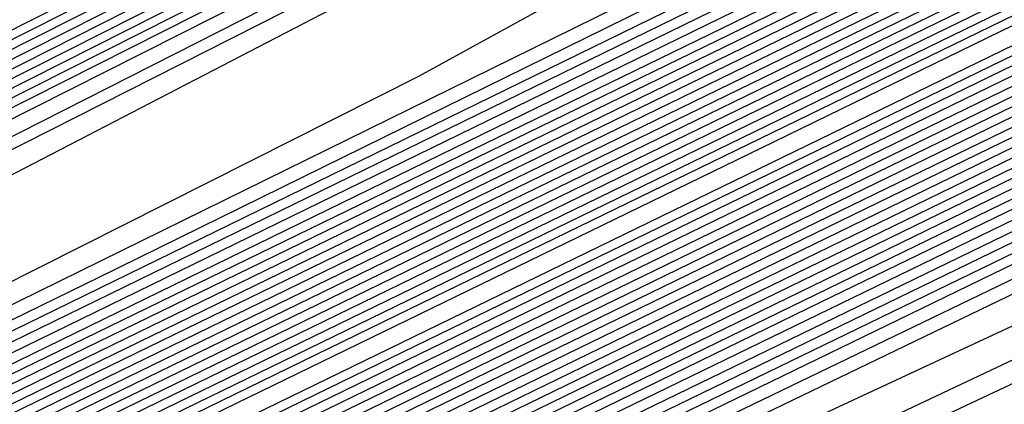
# Model space of a CAD drawing. Extents: x 3249832 to 3255657, y 13789405 to 13793316.
# Tile 464 of 656: x 3254728.708 to 3254730.337, y 13790594.145 to 13790594.78. Entities that reach past the tile are written whole.
import ezdxf

# ---------------------------------------------------------------- set-up
doc = ezdxf.new("R2010")
doc.units = 0
doc.header["$LTSCALE"] = 100
doc.header["$MEASUREMENT"] = 0
for name, color, linetype in [('GRATIO_CON', 10, 'CONTINUOUS'), ('GRATIO_ICON', 7, 'CONTINUOUS'), ('TARGETS_EAST', 7, 'CONTINUOUS')]:
    doc.layers.add(name, color=color, linetype=linetype)

# ---------------------------------------------------------------- blocks, each defined once
blk = doc.blocks.new('Gratio_032316_contours')
at = {"layer": 'GRATIO_CON', "color": 1, "linetype": 'Continuous', "flags": 128}
for points in [[(3254642.139, 13790551.7053), (3254660.6124, 13790560.6687), (3254682.3072, 13790571.2723), (3254700.7352, 13790580.305), (3254711.0317, 13790585.3564), (3254714.825, 13790587.2199), (3254715.3665, 13790587.4896), (3254715.3659, 13790587.4937), (3254715.3657, 13790587.4969), (3254715.3666, 13790587.4975), (3254715.9081, 13790587.7572), (3254719.6861, 13790589.589), (3254729.9352, 13790594.5687), (3254748.2689, 13790603.4881), (3254769.8147, 13790614.0012), (3254788.079, 13790622.9777)], [(3254643.9573, 13790552.6097), (3254661.9705, 13790561.3498), (3254683.1246, 13790571.6892), (3254701.0934, 13790580.4969), (3254711.1333, 13790585.4226), (3254714.8321, 13790587.2398), (3254715.3601, 13790587.5029), (3254715.3596, 13790587.5069), (3254715.3595, 13790587.5098), (3254715.3603, 13790587.5104), (3254715.8805, 13790587.7597), (3254719.5093, 13790589.5191), (3254729.3537, 13790594.3022), (3254746.9632, 13790602.8693), (3254767.6581, 13790612.9672), (3254785.2011, 13790621.5892)], [(3254645.7757, 13790553.5142), (3254663.3285, 13790562.0309), (3254683.9419, 13790572.1067), (3254701.4513, 13790580.6909), (3254711.2342, 13790585.4933), (3254714.8385, 13790587.2659), (3254715.3542, 13790587.5212), (3254715.853, 13790587.7617), (3254719.3325, 13790589.4492), (3254728.7721, 13790594.0356), (3254745.6576, 13790602.2505), (3254765.5015, 13790611.9331), (3254782.3232, 13790620.2006)], [(3254647.5941, 13790554.4186), (3254664.6865, 13790562.712), (3254684.7593, 13790572.5235), (3254701.8095, 13790580.8826), (3254711.336, 13790585.5591), (3254714.8458, 13790587.2852), (3254715.348, 13790587.5339), (3254715.8254, 13790587.7641), (3254719.1557, 13790589.3793), (3254728.1905, 13790593.7691), (3254744.3519, 13790601.6317), (3254763.3449, 13790610.8991), (3254779.4453, 13790618.8121)], [(3254651.2308, 13790556.2274), (3254667.4026, 13790564.0741), (3254686.3942, 13790573.3572), (3254702.526, 13790581.266), (3254711.5395, 13790585.6907), (3254714.8603, 13790587.3239), (3254715.3355, 13790587.5594), (3254715.7702, 13790587.7691), (3254718.8022, 13790589.2396), (3254727.0274, 13790593.236), (3254741.7406, 13790600.3941), (3254759.0318, 13790608.8311), (3254773.6894, 13790616.035)], [(3254653.0492, 13790557.1319), (3254668.7606, 13790564.7552), (3254687.2116, 13790573.774), (3254702.8843, 13790581.4577), (3254711.6412, 13790585.7564), (3254714.8676, 13790587.3433), (3254715.3293, 13790587.5721), (3254715.7426, 13790587.7716), (3254718.6254, 13790589.1697), (3254726.4458, 13790592.9695), (3254740.435, 13790599.7753), (3254756.8752, 13790607.7971), (3254770.8115, 13790614.6465), (3254778.5294, 13790618.5309)], [(3254646.2517, 13790553.9528), (3254654.8675, 13790558.0363), (3254670.1186, 13790565.4362), (3254688.0291, 13790574.1908), (3254703.2426, 13790581.6494), (3254711.743, 13790585.8222), (3254714.8749, 13790587.3627), (3254715.3231, 13790587.5848), (3254715.7151, 13790587.774), (3254718.4486, 13790589.0998), (3254725.8643, 13790592.703), (3254739.1294, 13790599.1565), (3254754.7186, 13790606.7631), (3254767.9336, 13790613.258), (3254775.252, 13790616.9413)], [(3254648.3232, 13790554.9771), (3254656.6859, 13790558.9407), (3254671.4766, 13790566.1173), (3254688.8465, 13790574.6076), (3254703.6008, 13790581.8411), (3254711.8447, 13790585.888), (3254714.8821, 13790587.382), (3254715.3169, 13790587.5976), (3254715.6875, 13790587.7765), (3254718.2718, 13790589.03), (3254725.2827, 13790592.4364), (3254737.8237, 13790598.5377), (3254752.562, 13790605.7291), (3254765.0557, 13790611.8694), (3254771.9746, 13790615.3518)], [(3254652.466, 13790557.0257), (3254660.3226, 13790560.7496), (3254674.1927, 13790567.4794), (3254690.4813, 13790575.4413), (3254704.3173, 13790582.2246), (3254712.0482, 13790586.0196), (3254714.8967, 13790587.4207), (3254715.3044, 13790587.623), (3254715.6323, 13790587.7815), (3254717.9183, 13790588.8903), (3254724.1196, 13790591.9033), (3254735.2124, 13790597.3001), (3254748.2489, 13790603.6611), (3254759.2998, 13790609.0924), (3254765.4198, 13790612.1726), (3254767.5973, 13790613.3706), (3254767.8046, 13790613.628), (3254767.8447, 13790613.807), (3254768.8446, 13790614.4523), (3254771.7623, 13790616.0293)], [(3254651.241, 13790556.5836), (3254654.5375, 13790558.0501), (3254662.141, 13790561.654), (3254675.5507, 13790568.1605), (3254691.2988, 13790575.8581), (3254704.6756, 13790582.4163), (3254712.1499, 13790586.0854), (3254714.904, 13790587.4401), (3254715.2982, 13790587.6357), (3254715.6047, 13790587.7839), (3254717.7415, 13790588.8204), (3254723.538, 13790591.6368), (3254733.9068, 13790596.6813), (3254746.0923, 13790602.627), (3254756.4219, 13790607.7038), (3254762.1424, 13790610.583), (3254764.1778, 13790611.7028), (3254764.3715, 13790611.9434), (3254764.4337, 13790612.1232), (3254765.5415, 13790612.8137), (3254768.7386, 13790614.5249), (3254774.566, 13790617.5186)], [(3254651.548, 13790556.8702), (3254653.3699, 13790557.6315), (3254656.6089, 13790559.0744), (3254663.9594, 13790562.5584), (3254676.9087, 13790568.8416), (3254692.1162, 13790576.2749), (3254705.0338, 13790582.608), (3254712.2517, 13790586.1512), (3254714.9112, 13790587.4594), (3254715.292, 13790587.6484), (3254715.5771, 13790587.7864), (3254717.5647, 13790588.7505), (3254722.9564, 13790591.3703), (3254732.6011, 13790596.0625), (3254743.9357, 13790601.593), (3254753.544, 13790606.3153), (3254758.865, 13790608.9934), (3254760.7582, 13790610.035), (3254760.9385, 13790610.2589), (3254761.0228, 13790610.4394), (3254762.2384, 13790611.1751), (3254765.7149, 13790613.0205), (3254772.0375, 13790616.2604)], [(3254678.2668, 13790569.5227), (3254692.9336, 13790576.6918), (3254705.3921, 13790582.7997), (3254712.3534, 13790586.217), (3254714.9185, 13790587.4788), (3254715.2858, 13790587.6612), (3254715.5496, 13790587.7889), (3254717.3879, 13790588.6807), (3254722.3749, 13790591.1037), (3254731.2955, 13790595.4436), (3254741.7791, 13790600.559), (3254750.666, 13790604.9267), (3254755.5876, 13790607.4038), (3254757.3387, 13790608.3672), (3254757.5054, 13790608.5743), (3254757.6118, 13790608.7556), (3254758.9353, 13790609.5366), (3254762.6912, 13790611.5161), (3254769.509, 13790615.0021), (3254777.6739, 13790619.1394)], [(3254680.9828, 13790570.8848), (3254694.5684, 13790577.5253), (3254706.1082, 13790583.1826), (3254712.556, 13790586.3474), (3254714.9315, 13790587.5159), (3254715.271, 13790587.6858), (3254715.2714, 13790587.6881), (3254715.2722, 13790587.6892), (3254715.2732, 13790587.689), (3254715.4944, 13790587.7945), (3254717.0344, 13790588.541), (3254721.2117, 13790590.5707), (3254728.6842, 13790594.206), (3254737.4659, 13790598.491), (3254744.9102, 13790602.1497), (3254749.0328, 13790604.2246), (3254750.4996, 13790605.0316), (3254750.6393, 13790605.2051), (3254750.7899, 13790605.388), (3254752.329, 13790606.2594), (3254756.6438, 13790608.5072), (3254764.4521, 13790612.4857), (3254773.7947, 13790617.2146)], [(3254682.3408, 13790571.5658), (3254695.3858, 13790577.9421), (3254706.4664, 13790583.3743), (3254712.6576, 13790586.4132), (3254714.9386, 13790587.5352), (3254715.2646, 13790587.6983), (3254715.2651, 13790587.7006), (3254715.2659, 13790587.7017), (3254715.267, 13790587.7016), (3254715.4668, 13790587.797), (3254716.8576, 13790588.4711), (3254720.6302, 13790590.3041), (3254727.3786, 13790593.5872), (3254735.3094, 13790597.457), (3254742.0323, 13790600.7611), (3254745.7554, 13790602.635), (3254747.0801, 13790603.3639), (3254747.2062, 13790603.5205), (3254747.379, 13790603.7042), (3254749.0259, 13790604.6209), (3254753.6201, 13790607.0028), (3254761.9237, 13790611.2275), (3254771.8551, 13790616.2521)], [(3254683.6989, 13790572.2469), (3254696.2032, 13790578.3589), (3254706.8246, 13790583.566), (3254712.7593, 13790586.4789), (3254714.9457, 13790587.5545), (3254715.2583, 13790587.7108), (3254715.2588, 13790587.7131), (3254715.2597, 13790587.7142), (3254715.2608, 13790587.7142), (3254715.4392, 13790587.7994), (3254716.6808, 13790588.4013), (3254720.0486, 13790590.0376), (3254726.0729, 13790592.9684), (3254733.1528, 13790596.423), (3254739.1543, 13790599.3726), (3254742.478, 13790601.0454), (3254743.6606, 13790601.6961), (3254743.7731, 13790601.8359), (3254743.968, 13790602.0204), (3254745.7228, 13790602.9823), (3254750.5964, 13790605.4984), (3254759.3952, 13790609.9692), (3254769.9155, 13790615.2897), (3254779.2011, 13790619.9784)], [(3254685.0569, 13790572.928), (3254697.0206, 13790578.7757), (3254707.1829, 13790583.7577), (3254712.8609, 13790586.5447), (3254714.9528, 13790587.5738), (3254715.2519, 13790587.7234), (3254715.2526, 13790587.7256), (3254715.2535, 13790587.7267), (3254715.2546, 13790587.7269), (3254715.4116, 13790587.8019), (3254716.504, 13790588.3314), (3254719.4671, 13790589.7711), (3254724.7673, 13790592.3496), (3254730.9962, 13790595.389), (3254736.2764, 13790597.9841), (3254739.2006, 13790599.4558), (3254740.241, 13790600.0283), (3254740.3401, 13790600.1513), (3254740.5571, 13790600.3366), (3254742.4197, 13790601.3437), (3254747.5727, 13790603.994), (3254756.8668, 13790608.711), (3254767.9759, 13790614.3273), (3254777.7802, 13790619.2776)], [(3254687.7729, 13790574.2901), (3254698.6554, 13790579.6094), (3254707.8993, 13790584.1411), (3254713.0642, 13790586.6762), (3254714.9671, 13790587.6123), (3254715.2393, 13790587.7484), (3254715.24, 13790587.7505), (3254715.241, 13790587.7518), (3254715.2422, 13790587.7521), (3254715.3565, 13790587.8068), (3254716.1504, 13790588.1917), (3254718.3039, 13790589.238), (3254722.156, 13790591.112), (3254726.683, 13790593.3209), (3254730.5206, 13790595.207), (3254732.6458, 13790596.2766), (3254733.4019, 13790596.6927), (3254733.4739, 13790596.7821), (3254733.7351, 13790596.969), (3254735.8135, 13790598.0666), (3254741.5253, 13790600.9852), (3254751.8099, 13790606.1945), (3254764.0967, 13790612.4024), (3254774.9383, 13790617.8759)], [(3254689.131, 13790574.9712), (3254699.4729, 13790580.0262), (3254708.2575, 13790584.3328), (3254713.1658, 13790586.742), (3254714.9742, 13790587.6316), (3254715.2329, 13790587.761), (3254715.2337, 13790587.763), (3254715.2348, 13790587.7643), (3254715.2359, 13790587.7648), (3254715.3289, 13790587.8092), (3254715.9737, 13790588.1218), (3254717.7224, 13790588.9714), (3254720.8504, 13790590.4932), (3254724.5264, 13790592.2869), (3254727.6426, 13790593.8185), (3254729.3684, 13790594.687), (3254729.9824, 13790595.0249), (3254730.0409, 13790595.0975), (3254730.3242, 13790595.2852), (3254732.5104, 13790596.428), (3254738.5016, 13790599.4807), (3254749.2814, 13790604.9363), (3254762.1571, 13790611.44), (3254773.5174, 13790617.1751)], [(3254690.489, 13790575.6522), (3254700.2903, 13790580.443), (3254708.6157, 13790584.5245), (3254713.2674, 13790586.8077), (3254714.9813, 13790587.6509), (3254715.2266, 13790587.7735), (3254715.2275, 13790587.7755), (3254715.2286, 13790587.7768), (3254715.2297, 13790587.7774), (3254715.3013, 13790587.8117), (3254715.7969, 13790588.0519), (3254717.1408, 13790588.7049), (3254719.5447, 13790589.8744), (3254722.3699, 13790591.2529), (3254724.7647, 13790592.4299), (3254726.091, 13790593.0974), (3254726.5629, 13790593.3571), (3254726.6078, 13790593.4129), (3254726.9132, 13790593.6014), (3254729.2072, 13790594.7894), (3254735.4779, 13790597.9763), (3254746.753, 13790603.6781), (3254760.2175, 13790610.4776), (3254772.0965, 13790616.4743)], [(3254691.847, 13790576.3333), (3254701.1077, 13790580.8598), (3254708.9739, 13790584.7162), (3254713.3691, 13790586.8735), (3254714.9885, 13790587.6701), (3254715.2202, 13790587.7861), (3254715.2212, 13790587.788), (3254715.2224, 13790587.7893), (3254715.2235, 13790587.79), (3254715.2737, 13790587.8141), (3254715.6201, 13790587.9821), (3254716.5592, 13790588.4384), (3254718.2391, 13790589.2556), (3254720.2133, 13790590.2189), (3254721.8868, 13790591.0414), (3254722.8136, 13790591.5079), (3254723.1433, 13790591.6893), (3254723.1747, 13790591.7283), (3254723.5023, 13790591.9176), (3254725.9041, 13790593.1509), (3254732.4543, 13790596.4719), (3254744.2245, 13790602.4199), (3254758.2779, 13790609.5152)], [(3254687.5981, 13790574.316), (3254694.5631, 13790577.6954), (3254702.7425, 13790581.6935), (3254709.6903, 13790585.0996), (3254713.5723, 13790587.005), (3254715.0027, 13790587.7087), (3254715.2076, 13790587.8111), (3254715.2155, 13790587.8162), (3254715.2646, 13790587.8408), (3254715.3952, 13790587.9046), (3254715.6275, 13790588.0179), (3254715.8997, 13790588.1512), (3254716.1297, 13790588.2654), (3254716.6303, 13790588.5199), (3254719.2939, 13790589.8681), (3254726.4082, 13790593.462), (3254739.168, 13790599.9031), (3254754.3988, 13790607.5903), (3254767.8337, 13790614.3719), (3254776.2164, 13790618.6078)], [(3254651.0069, 13790556.9616), (3254655.5123, 13790559.1072), (3254661.3217, 13790561.894), (3254668.1197, 13790565.1602), (3254674.8023, 13790568.3631), (3254680.0684, 13790570.8643), (3254683.1747, 13790572.3015), (3254685.6089, 13790573.4148), (3254689.4165, 13790575.2204), (3254695.9211, 13790578.3765), (3254703.5599, 13790582.1103), (3254710.0485, 13790585.2913), (3254713.674, 13790587.0708), (3254715.0098, 13790587.728), (3254715.2012, 13790587.8237), (3254715.5767, 13790588.0145), (3254718.1988, 13790589.3384), (3254725.3135, 13790592.9288), (3254738.0825, 13790599.3724), (3254753.3307, 13790607.0675), (3254766.7985, 13790613.8657), (3254775.2332, 13790618.1281)], [(3254651.9652, 13790557.4392), (3254656.6382, 13790559.6653), (3254662.6638, 13790562.5558), (3254669.7147, 13790565.9438), (3254676.6453, 13790569.2668), (3254682.1055, 13790571.8639), (3254685.3036, 13790573.3493), (3254687.6804, 13790574.4392), (3254691.2349, 13790576.1249), (3254697.2791, 13790579.0576), (3254704.3773, 13790582.5271), (3254710.4067, 13790585.483), (3254713.7756, 13790587.1366), (3254715.0169, 13790587.7472), (3254715.1948, 13790587.8363), (3254715.5637, 13790588.0238), (3254718.1399, 13790589.3246), (3254725.1298, 13790592.8522), (3254737.6771, 13790599.1838), (3254752.6727, 13790606.7516), (3254765.9448, 13790613.4511), (3254774.3039, 13790617.6754)], [(3254652.9236, 13790557.9168), (3254657.7641, 13790560.2233), (3254664.0059, 13790563.2177), (3254671.3097, 13790566.7274), (3254678.4883, 13790570.1706), (3254684.1427, 13790572.8635), (3254687.4325, 13790574.3972), (3254689.7518, 13790575.4635), (3254693.0532, 13790577.0293), (3254698.6371, 13790579.7386), (3254705.1948, 13790582.9439), (3254710.7649, 13790585.6747), (3254713.8772, 13790587.2023), (3254715.024, 13790587.7665), (3254715.1884, 13790587.8489), (3254715.5508, 13790588.0331), (3254718.0809, 13790589.3107), (3254724.9462, 13790592.7755), (3254737.2717, 13790598.9953), (3254752.0148, 13790606.4357), (3254765.0911, 13790613.0365), (3254773.3746, 13790617.2228)], [(3254651.3, 13790557.2133), (3254654.8403, 13790558.872), (3254660.0158, 13790561.3394), (3254666.6901, 13790564.5414), (3254674.4997, 13790568.2945), (3254682.1743, 13790571.9781), (3254688.2171, 13790574.8626), (3254691.6904, 13790576.4929), (3254693.8947, 13790577.5121), (3254696.69, 13790578.8381), (3254701.3532, 13790581.1008), (3254706.8296, 13790583.7776), (3254711.4814, 13790586.0581), (3254714.0805, 13790587.3339), (3254715.0382, 13790587.8051), (3254715.1756, 13790587.8741), (3254715.5248, 13790588.0517), (3254717.9631, 13790589.2831), (3254724.5788, 13790592.6221), (3254736.4608, 13790598.6182), (3254750.699, 13790605.8039), (3254763.3837, 13790612.2073), (3254771.5159, 13790616.3175)], [(3254652.1439, 13790557.6356), (3254655.7986, 13790559.3495), (3254661.1417, 13790561.8975), (3254668.0321, 13790565.2032), (3254676.0946, 13790569.078), (3254684.0173, 13790572.8819), (3254690.2542, 13790575.8622), (3254693.8193, 13790577.5407), (3254695.9661, 13790578.5364), (3254698.5083, 13790579.7426), (3254702.7112, 13790581.7819), (3254707.647, 13790584.1944), (3254711.8396, 13790586.2498), (3254714.1821, 13790587.3996), (3254715.0454, 13790587.8244), (3254715.1692, 13790587.8867), (3254715.5119, 13790588.061), (3254717.9042, 13790589.2693), (3254724.3952, 13790592.5454), (3254736.0554, 13790598.4297), (3254750.0411, 13790605.488), (3254762.53, 13790611.7927), (3254770.5866, 13790615.8649), (3254774.8217, 13790618.021)], [(3254692.2914, 13790576.8618), (3254695.9482, 13790578.5886), (3254698.0375, 13790579.5607), (3254700.3267, 13790580.647), (3254704.0693, 13790582.4629), (3254708.4644, 13790584.6112), (3254712.1978, 13790586.4415), (3254714.2838, 13790587.4654), (3254715.0525, 13790587.8436), (3254715.1628, 13790587.899), (3254715.1638, 13790587.9005), (3254715.1651, 13790587.902), (3254715.1662, 13790587.9033), (3254715.5018, 13790588.0733), (3254717.8471, 13790589.2573), (3254724.2124, 13790592.4695), (3254735.6502, 13790598.2414), (3254749.3832, 13790605.1722), (3254761.6763, 13790611.3781), (3254769.6572, 13790615.4123), (3254773.9041, 13790617.5743)], [(3254687.7034, 13790574.6894), (3254694.3286, 13790577.8614), (3254698.0771, 13790579.6365), (3254700.109, 13790580.5851), (3254702.1451, 13790581.5514), (3254705.4273, 13790583.144), (3254709.2818, 13790585.0281), (3254712.556, 13790586.6332), (3254714.3854, 13790587.5311), (3254715.0596, 13790587.8629), (3254715.1564, 13790587.9115), (3254715.1574, 13790587.913), (3254715.1587, 13790587.9145), (3254715.1597, 13790587.9158), (3254715.4888, 13790588.0826), (3254717.7882, 13790589.2435), (3254724.0287, 13790592.3929), (3254735.2448, 13790598.0529), (3254748.7253, 13790604.8563), (3254760.8226, 13790610.9635), (3254768.7279, 13790614.9597), (3254772.9866, 13790617.1276)]]:
    blk.add_lwpolyline(points, dxfattribs=at)
at = {"layer": 'GRATIO_CON', "color": 5, "linetype": 'Continuous', "flags": 128}
for points in [[(3254645.4599, 13790553.036), (3254663.069, 13790561.7623), (3254683.7862, 13790571.9554), (3254701.3959, 13790580.5965), (3254711.2365, 13790585.4241), (3254714.8618, 13790587.205), (3254715.3792, 13790587.4629), (3254715.3785, 13790587.4674), (3254715.3782, 13790587.4709), (3254715.379, 13790587.4719), (3254715.9133, 13790587.7279), (3254719.64, 13790589.5343), (3254729.7495, 13790594.4457), (3254747.8375, 13790603.2357), (3254769.1201, 13790613.5531), (3254787.2186, 13790622.2657)], [(3254649.9599, 13790555.2348), (3254666.4373, 13790563.4004), (3254685.823, 13790572.9383), (3254702.301, 13790581.0241), (3254711.5092, 13790585.5415), (3254714.9015, 13790587.208), (3254715.3856, 13790587.4496), (3254715.3848, 13790587.4542), (3254715.3844, 13790587.458), (3254715.3852, 13790587.4591), (3254715.9013, 13790587.7061), (3254719.4996, 13790589.4499), (3254729.2606, 13790594.1916), (3254746.7248, 13790602.6782), (3254767.2733, 13790612.6396), (3254784.7474, 13790621.0516)], [(3254645.8078, 13790553.0477), (3254654.4599, 13790557.4337), (3254669.8056, 13790565.0385), (3254687.8597, 13790573.9222), (3254703.2055, 13790581.4548), (3254711.7805, 13790585.6657), (3254714.9395, 13790587.2206), (3254715.3915, 13790587.4448), (3254715.8892, 13790587.6839), (3254719.3592, 13790589.3654), (3254728.7717, 13790593.9374), (3254745.612, 13790602.1206), (3254765.4264, 13790611.7261), (3254782.2763, 13790619.8376)], [(3254650.9146, 13790555.5543), (3254658.9599, 13790559.6325), (3254673.1739, 13790566.6765), (3254689.8966, 13790574.9051), (3254704.1107, 13790581.8824), (3254712.0533, 13790585.783), (3254714.9794, 13790587.2235), (3254715.3982, 13790587.4313), (3254715.8776, 13790587.6614), (3254719.2191, 13790589.2805), (3254728.2829, 13790593.683), (3254744.4993, 13790601.563), (3254763.5796, 13790610.8126), (3254779.8051, 13790618.6235)], [(3254649.0895, 13790554.2614), (3254654.3182, 13790556.9458), (3254657.5919, 13790558.6919), (3254661.1283, 13790560.5677), (3254667.9599, 13790564.0302), (3254679.9106, 13790569.9526), (3254693.9704, 13790576.8709), (3254705.921, 13790582.737), (3254712.5988, 13790586.0165), (3254715.0585, 13790587.2285), (3254715.4093, 13790587.4057), (3254715.4091, 13790587.4086), (3254715.4097, 13790587.4091), (3254715.4114, 13790587.4072), (3254715.8544, 13790587.617), (3254718.939, 13790589.1106), (3254727.3053, 13790593.1741), (3254742.2739, 13790600.4477), (3254759.8859, 13790608.9855), (3254774.8628, 13790616.1954)], [(3254652.9316, 13790556.1611), (3254659.0279, 13790559.2737), (3254662.7531, 13790561.2358), (3254666.2352, 13790563.0744), (3254672.4599, 13790566.2291), (3254683.2789, 13790571.5906), (3254696.0073, 13790577.8537), (3254706.8262, 13790583.1644), (3254712.8717, 13790586.1333), (3254715.0984, 13790587.2306), (3254715.416, 13790587.3911), (3254715.416, 13790587.3939), (3254715.4167, 13790587.3946), (3254715.4184, 13790587.393), (3254715.843, 13790587.5942), (3254718.799, 13790589.0255), (3254726.8166, 13790592.9197), (3254741.1612, 13790599.8901), (3254758.039, 13790608.072), (3254772.3917, 13790614.9813)], [(3254648.5889, 13790553.912), (3254656.7738, 13790558.0608), (3254663.7375, 13790561.6017), (3254667.9142, 13790563.7796), (3254671.342, 13790565.581), (3254676.9599, 13790568.4279), (3254686.6472, 13790573.2286), (3254698.0442, 13790578.8366), (3254707.7315, 13790583.5918), (3254713.1445, 13790586.2502), (3254715.1383, 13790587.2327), (3254715.4228, 13790587.3765), (3254715.4229, 13790587.3793), (3254715.4236, 13790587.3802), (3254715.4253, 13790587.3788), (3254715.8315, 13790587.5713), (3254718.659, 13790588.9404), (3254726.3278, 13790592.6653), (3254740.0485, 13790599.3324), (3254756.1922, 13790607.1585), (3254769.9205, 13790613.7673), (3254777.6832, 13790617.4194)], [(3254651.4104, 13790555.3035), (3254660.616, 13790559.9605), (3254668.4472, 13790563.9297), (3254673.0754, 13790566.3235), (3254676.4489, 13790568.0877), (3254681.4599, 13790570.6267), (3254690.0155, 13790574.8666), (3254700.0811, 13790579.8195), (3254708.6367, 13790584.0191), (3254713.4173, 13790586.367), (3254715.1783, 13790587.2348), (3254715.4296, 13790587.362), (3254715.4297, 13790587.3647), (3254715.4306, 13790587.3657), (3254715.4323, 13790587.3646), (3254715.8201, 13790587.5485), (3254718.5189, 13790588.8554), (3254725.8391, 13790592.4108), (3254738.9357, 13790598.7748), (3254754.3453, 13790606.2449), (3254767.4494, 13790612.5532), (3254774.8722, 13790616.0455)], [(3254647.5106, 13790553.2224), (3254657.0534, 13790558.0863), (3254668.3003, 13790563.7598), (3254677.8665, 13790568.5857), (3254683.3978, 13790571.4112), (3254686.6626, 13790573.101), (3254690.46, 13790575.0244), (3254696.7522, 13790578.1426), (3254704.1549, 13790581.7852), (3254710.4471, 13790584.8739), (3254713.963, 13790586.6006), (3254715.2582, 13790587.2389), (3254715.4431, 13790587.3328), (3254715.4435, 13790587.3354), (3254715.4445, 13790587.3367), (3254715.4462, 13790587.3361), (3254715.7971, 13790587.5028), (3254718.2389, 13790588.6852), (3254724.8615, 13790591.9019), (3254736.7103, 13790597.6595), (3254750.6516, 13790604.4179), (3254762.5071, 13790610.1251), (3254769.2501, 13790613.2977), (3254772.4608, 13790614.7267)], [(3254691.7695, 13790575.6077), (3254694.96, 13790577.2233), (3254700.1205, 13790579.7806), (3254706.1918, 13790582.7681), (3254711.3523, 13790585.3012), (3254714.2359, 13790586.7174), (3254715.2981, 13790587.241), (3254715.4499, 13790587.3183), (3254715.4504, 13790587.3208), (3254715.4515, 13790587.3223), (3254715.4532, 13790587.3219), (3254715.7857, 13790587.4799), (3254718.0989, 13790588.6002), (3254724.3728, 13790591.6475), (3254735.5976, 13790597.1019), (3254748.8048, 13790603.5044), (3254760.036, 13790608.911), (3254766.439, 13790611.9238), (3254769.587, 13790613.3281), (3254772.1591, 13790614.4553)], [(3254687.2858, 13790573.2417), (3254693.7202, 13790576.4989), (3254696.8763, 13790578.1144), (3254699.46, 13790579.4221), (3254703.4888, 13790581.4187), (3254708.2287, 13790583.751), (3254712.2575, 13790585.7286), (3254714.5087, 13790586.8342), (3254715.338, 13790587.2431), (3254715.4567, 13790587.3037), (3254715.4573, 13790587.3062), (3254715.4584, 13790587.3078), (3254715.4602, 13790587.3077), (3254715.7742, 13790587.4571), (3254717.9589, 13790588.5151), (3254723.884, 13790591.393), (3254734.4849, 13790596.5443), (3254746.9579, 13790602.5908), (3254757.5648, 13790607.6969), (3254763.628, 13790610.5499), (3254766.7132, 13790611.9296), (3254769.4468, 13790613.139), (3254773.8018, 13790615.1582)], [(3254691.9954, 13790575.5697), (3254698.8813, 13790579.0427), (3254701.9832, 13790580.621), (3254703.96, 13790581.621), (3254706.8571, 13790583.0567), (3254710.2655, 13790584.7338), (3254713.1627, 13790586.1559), (3254714.7816, 13790586.951), (3254715.378, 13790587.2452), (3254715.4634, 13790587.2891), (3254715.4641, 13790587.2915), (3254715.4654, 13790587.2933), (3254715.4671, 13790587.2935), (3254715.7628, 13790587.4342), (3254717.8189, 13790588.43), (3254723.3953, 13790591.1386), (3254733.3722, 13790595.9866), (3254745.1111, 13790601.6773), (3254755.0937, 13790606.4829), (3254760.817, 13790609.176), (3254763.8393, 13790610.531), (3254766.7345, 13790611.8227), (3254771.4153, 13790614)], [(3254687.5111, 13790573.2582), (3254701.4147, 13790580.2257), (3254709.2037, 13790584.1304), (3254712.1969, 13790585.6344), (3254712.96, 13790586.0188), (3254713.5937, 13790586.3332), (3254714.3394, 13790586.7008), (3254714.9737, 13790587.0132), (3254715.3288, 13790587.1891), (3254715.4606, 13790587.2552), (3254715.4811, 13790587.2651), (3254715.7399, 13790587.3885), (3254717.5388, 13790588.2599), (3254722.4177, 13790590.6297), (3254731.1468, 13790594.8713), (3254741.4174, 13790599.8502), (3254750.1514, 13790604.0547), (3254755.1949, 13790606.4282), (3254758.0917, 13790607.7338), (3254761.31, 13790609.19), (3254766.6422, 13790611.6836), (3254773.1773, 13790614.7751)], [(3254650.9017, 13790554.6653), (3254658.8371, 13790558.7771), (3254673.0892, 13790565.9887), (3254689.8746, 13790574.4203), (3254704.1484, 13790581.5711), (3254712.1263, 13790585.5666), (3254715.0665, 13790587.04), (3254715.4881, 13790587.251), (3254715.7284, 13790587.3657), (3254717.3988, 13790588.1749), (3254721.929, 13790590.3752), (3254730.0341, 13790594.3137), (3254739.5705, 13790598.9367), (3254747.6802, 13790602.8407), (3254752.3838, 13790605.0543), (3254755.2179, 13790606.3353), (3254758.5977, 13790607.8737), (3254764.2556, 13790610.5253), (3254771.1907, 13790613.8082)], [(3254652.1037, 13790555.2502), (3254659.8925, 13790559.2859), (3254673.8812, 13790566.3638), (3254690.3563, 13790574.639), (3254704.3657, 13790581.6567), (3254712.195, 13790585.5772), (3254715.0794, 13790587.0229), (3254715.4916, 13790587.2315), (3254715.4923, 13790587.2341), (3254715.4936, 13790587.2363), (3254715.4952, 13790587.2371), (3254715.717, 13790587.343), (3254717.2588, 13790588.0898), (3254721.4402, 13790590.1208), (3254728.9214, 13790593.7561), (3254737.7237, 13790598.0232), (3254745.2091, 13790601.6266), (3254749.5728, 13790603.6804), (3254752.344, 13790604.9367), (3254755.8855, 13790606.5574), (3254761.8691, 13790609.3671), (3254769.2041, 13790612.8413), (3254776.1088, 13790616.118)], [(3254650.5295, 13790554.2765), (3254653.3056, 13790555.8352), (3254660.9478, 13790559.7949), (3254674.6731, 13790566.7396), (3254690.838, 13790574.8591), (3254704.5835, 13790581.7451), (3254712.2651, 13790585.5926), (3254715.0949, 13790587.012), (3254715.4992, 13790587.2173), (3254715.4997, 13790587.2202), (3254715.5008, 13790587.2224), (3254715.5022, 13790587.2231), (3254715.7056, 13790587.3202), (3254717.1188, 13790588.0047), (3254720.9515, 13790589.8664), (3254727.8087, 13790593.1984), (3254735.8769, 13790597.1097), (3254742.7379, 13790600.4126), (3254746.7617, 13790602.3065), (3254749.4702, 13790603.5381), (3254753.1732, 13790605.2411), (3254759.4825, 13790608.2089), (3254767.2174, 13790611.8744), (3254774.4989, 13790615.3301)], [(3254653.0399, 13790555.5064), (3254655.7096, 13790557.0052), (3254663.0585, 13790560.8129), (3254676.257, 13790567.4911), (3254691.8012, 13790575.2992), (3254705.0188, 13790581.9215), (3254712.405, 13790585.6223), (3254715.1255, 13790586.9884), (3254715.5137, 13790587.187), (3254715.5139, 13790587.1907), (3254715.5149, 13790587.1935), (3254715.5162, 13790587.1948), (3254715.6827, 13790587.2745), (3254716.8387, 13790587.8346), (3254719.9739, 13790589.3575), (3254725.5832, 13790592.0832), (3254732.1832, 13790595.2826), (3254737.7956, 13790597.9844), (3254741.1396, 13790599.5586), (3254743.7225, 13790600.741), (3254747.7487, 13790602.6085), (3254754.7095, 13790605.8925), (3254763.2441, 13790609.9406), (3254771.2789, 13790613.7544)], [(3254692.2829, 13790575.5193), (3254705.2366, 13790582.0098), (3254712.4751, 13790585.6374), (3254715.1409, 13790586.9771), (3254715.5211, 13790587.1724), (3254715.5211, 13790587.1764), (3254715.522, 13790587.1793), (3254715.5233, 13790587.1807), (3254715.6712, 13790587.2517), (3254716.6987, 13790587.7496), (3254719.4852, 13790589.103), (3254724.4705, 13790591.5255), (3254730.3363, 13790594.3691), (3254735.3245, 13790596.7704), (3254738.3286, 13790598.1847), (3254740.8487, 13790599.3424), (3254745.0364, 13790601.2922), (3254752.3229, 13790604.7343), (3254761.2575, 13790608.9736), (3254769.6689, 13790612.9665), (3254775.8378, 13790615.8811)], [(3254677.8408, 13790568.2426), (3254692.7645, 13790575.7394), (3254705.4543, 13790582.0981), (3254712.5451, 13790585.6526), (3254715.1564, 13790586.9658), (3254715.5285, 13790587.1578), (3254715.5284, 13790587.1621), (3254715.5291, 13790587.1652), (3254715.5303, 13790587.1667), (3254715.6598, 13790587.2289), (3254716.5587, 13790587.6645), (3254718.9964, 13790588.8486), (3254723.3578, 13790590.9679), (3254728.4895, 13790593.4556), (3254732.8533, 13790595.5563), (3254735.5176, 13790596.8108), (3254737.9749, 13790597.9438), (3254742.3242, 13790599.9759), (3254749.9364, 13790603.5761), (3254759.2708, 13790608.0067), (3254768.0589, 13790612.1786), (3254774.5039, 13790615.224)], [(3254678.6327, 13790568.6184), (3254693.2462, 13790575.9595), (3254705.672, 13790582.1864), (3254712.6152, 13790585.6677), (3254715.1718, 13790586.9544), (3254715.5359, 13790587.1432), (3254715.5356, 13790587.1479), (3254715.5363, 13790587.151), (3254715.5373, 13790587.1526), (3254715.6484, 13790587.2061), (3254716.4187, 13790587.5794), (3254718.5077, 13790588.5941), (3254722.2451, 13790590.4102), (3254726.6426, 13790592.542), (3254730.3822, 13790594.3422), (3254732.7065, 13790595.4369), (3254735.101, 13790596.5452), (3254739.6119, 13790598.6596), (3254747.5498, 13790602.4179), (3254757.2842, 13790607.0398), (3254766.4489, 13790611.3907), (3254773.17, 13790614.5669)], [(3254680.2165, 13790569.3699), (3254694.2095, 13790576.3997), (3254706.1075, 13790582.363), (3254712.7553, 13790585.698), (3254715.2027, 13790586.9318), (3254715.5507, 13790587.114), (3254715.5501, 13790587.1193), (3254715.5505, 13790587.1228), (3254715.5514, 13790587.1245), (3254715.6255, 13790587.1605), (3254716.1386, 13790587.4093), (3254717.5302, 13790588.0852), (3254720.0197, 13790589.295), (3254722.9489, 13790590.715), (3254725.4399, 13790591.9141), (3254727.0844, 13790592.6891), (3254729.3534, 13790593.7481), (3254734.1874, 13790596.027), (3254742.7767, 13790600.1014), (3254753.3109, 13790605.106), (3254763.2289, 13790609.8149), (3254770.5022, 13790613.2526), (3254775.2309, 13790615.445)], [(3254681.0084, 13790569.7457), (3254694.6911, 13790576.6198), (3254706.3252, 13790582.4514), (3254712.8253, 13790585.7131), (3254715.2181, 13790586.9205), (3254715.5581, 13790587.0994), (3254715.5573, 13790587.105), (3254715.5577, 13790587.1086), (3254715.5585, 13790587.1105), (3254715.614, 13790587.1377), (3254715.9986, 13790587.3243), (3254717.0414, 13790587.8308), (3254718.907, 13790588.7373), (3254721.1021, 13790589.8014), (3254722.9687, 13790590.7), (3254724.2734, 13790591.3152), (3254726.4795, 13790592.3495), (3254731.4751, 13790594.7106), (3254740.3902, 13790598.9432), (3254751.3242, 13790604.1391), (3254761.6189, 13790609.027), (3254769.1683, 13790612.5955), (3254774.0756, 13790614.8726)]]:
    blk.add_lwpolyline(points, dxfattribs=at)
at = {"layer": 'GRATIO_ICON', "color": 7, "linetype": 'Continuous', "flags": 128}
for points in [[(3254649.4124, 13790555.323), (3254666.0445, 13790563.393), (3254685.5768, 13790572.9403), (3254702.1678, 13790581.0743), (3254711.4377, 13790585.6249), (3254714.8531, 13790587.3046), (3254715.3418, 13790587.5467), (3254715.7978, 13790587.7666), (3254718.979, 13790589.3094), (3254727.609, 13790593.5026), (3254743.0463, 13790601.0129), (3254761.1884, 13790609.8651), (3254776.5674, 13790617.4236)], [(3254650.3946, 13790556.0014), (3254658.5043, 13790559.8452), (3254672.8347, 13790566.7984), (3254689.6639, 13790575.0245), (3254703.9591, 13790582.0328), (3254711.9464, 13790585.9538), (3254714.8894, 13790587.4014), (3254715.3107, 13790587.6103), (3254715.6599, 13790587.779), (3254718.095, 13790588.9601), (3254724.7011, 13790592.1699), (3254736.5181, 13790597.9189), (3254750.4054, 13790604.6951), (3254762.1777, 13790610.4809), (3254768.6972, 13790613.7622), (3254771.0169, 13790615.0384), (3254771.2377, 13790615.3126)], [(3254679.6248, 13790570.2037), (3254693.751, 13790577.1084), (3254705.75, 13790582.9909), (3254712.4544, 13790586.2816), (3254714.9243, 13790587.4967), (3254715.2773, 13790587.6732), (3254715.2777, 13790587.6756), (3254715.2784, 13790587.6767), (3254715.2794, 13790587.6764), (3254715.5219, 13790587.7921), (3254717.2111, 13790588.6109), (3254721.7933, 13790590.8372), (3254729.9899, 13790594.8248), (3254739.6225, 13790599.525), (3254747.7881, 13790603.5382), (3254752.3102, 13790605.8142), (3254753.9192, 13790606.6994), (3254754.0723, 13790606.8897), (3254754.2009, 13790607.0718), (3254755.6321, 13790607.898), (3254759.6675, 13790610.0116), (3254766.9806, 13790613.7439), (3254775.7343, 13790618.177)], [(3254686.4149, 13790573.609), (3254697.838, 13790579.1925), (3254707.5411, 13790583.9494), (3254712.9625, 13790586.6105), (3254714.96, 13790587.593), (3254715.2456, 13790587.7359), (3254715.2463, 13790587.7381), (3254715.2473, 13790587.7393), (3254715.2484, 13790587.7395), (3254715.384, 13790587.8043), (3254716.3272, 13790588.2615), (3254718.8855, 13790589.5045), (3254723.4617, 13790591.7308), (3254728.8396, 13790594.355), (3254733.3985, 13790596.5955), (3254735.9232, 13790597.8662), (3254736.8215, 13790598.3605), (3254736.907, 13790598.4667), (3254737.1461, 13790598.6528), (3254739.1166, 13790599.7051), (3254744.549, 13790602.4896), (3254754.3383, 13790607.4528), (3254766.0363, 13790613.3649), (3254776.3593, 13790618.5768)], [(3254685.7798, 13790573.4116), (3254693.205, 13790577.0144), (3254701.9251, 13790581.2767), (3254709.3321, 13790584.9079), (3254713.4707, 13790586.9393), (3254714.9956, 13790587.6894), (3254715.2139, 13790587.7986), (3254715.2149, 13790587.8005), (3254715.2162, 13790587.8019), (3254715.2173, 13790587.8026), (3254715.2461, 13790587.8166), (3254715.4433, 13790587.9122), (3254715.9777, 13790588.1718), (3254716.9333, 13790588.637), (3254718.0552, 13790589.1862), (3254719.0038, 13790589.6573), (3254719.8847, 13790590.1096), (3254722.5847, 13790591.4891), (3254729.4359, 13790594.9632), (3254741.6976, 13790601.1604), (3254756.3385, 13790608.5526), (3254769.2546, 13790615.0727), (3254777.3138, 13790619.1453)], [(3254650.456, 13790556.7909), (3254653.8819, 13790558.3944), (3254658.8899, 13790560.7814), (3254665.348, 13790563.8795), (3254672.9047, 13790567.5109), (3254680.3313, 13790571.0744), (3254686.1799, 13790573.8631), (3254689.5614, 13790575.445), (3254691.8232, 13790576.4878), (3254694.8716, 13790577.9337), (3254699.9952, 13790580.4197), (3254706.0122, 13790583.3608), (3254711.1231, 13790585.8664), (3254713.9789, 13790587.2681), (3254715.0311, 13790587.7858), (3254715.182, 13790587.8615), (3254715.5378, 13790588.0424), (3254718.022, 13790589.2969), (3254724.7625, 13790592.6988), (3254736.8662, 13790598.8068), (3254751.3569, 13790606.1198), (3254764.2374, 13790612.6219), (3254772.4452, 13790616.7702)], [(3254689.5464, 13790575.5932), (3254696.3658, 13790578.861), (3254700.206, 13790580.6843), (3254702.1804, 13790581.6094), (3254703.9634, 13790582.4559), (3254706.7853, 13790583.8251), (3254710.0993, 13790585.4449), (3254712.9142, 13790586.8249), (3254714.487, 13790587.5969), (3254715.0667, 13790587.8821), (3254715.15, 13790587.924), (3254715.151, 13790587.9255), (3254715.1523, 13790587.927), (3254715.1533, 13790587.9284), (3254715.4758, 13790588.0919), (3254717.7293, 13790589.2297), (3254723.845, 13790592.3162), (3254734.8393, 13790597.8643), (3254748.0673, 13790604.5404), (3254759.9689, 13790610.549), (3254767.7985, 13790614.507), (3254772.069, 13790616.681)], [(3254652.4307, 13790556.1481), (3254656.0215, 13790558.061), (3254663.4599, 13790561.8314), (3254676.5423, 13790568.3146), (3254691.9335, 13790575.888), (3254705.0159, 13790582.3099), (3254712.3263, 13790585.9001), (3254715.0195, 13790587.2261), (3254715.4051, 13790587.4175), (3254715.8661, 13790587.6387), (3254719.079, 13790589.1955), (3254727.7941, 13790593.4286), (3254743.3866, 13790601.0054), (3254761.7327, 13790609.8991), (3254777.334, 13790617.4094)], [(3254645.557, 13790552.2637), (3254654.2319, 13790556.6949), (3254664.4581, 13790561.8601), (3254673.1568, 13790566.2577), (3254678.2366, 13790568.8673), (3254681.5558, 13790570.5944), (3254685.96, 13790572.8256), (3254693.3838, 13790576.5046), (3254702.118, 13790580.8023), (3254709.5419, 13790584.4465), (3254713.6902, 13790586.4838), (3254715.2182, 13790587.2369), (3254715.4363, 13790587.3474), (3254715.4366, 13790587.35), (3254715.4375, 13790587.3512), (3254715.4393, 13790587.3504), (3254715.8086, 13790587.5256), (3254718.3789, 13790588.7703), (3254725.3503, 13790592.1564), (3254737.823, 13790598.2172), (3254752.4985, 13790605.3314), (3254764.9782, 13790611.3391), (3254772.0611, 13790614.6716)], [(3254683.6689, 13790571.3585), (3254696.7051, 13790577.8977), (3254704.0425, 13790581.5866), (3254707.09, 13790583.1278), (3254708.46, 13790583.82), (3254710.2254, 13790584.695), (3254712.3024, 13790585.7173), (3254714.0678, 13790586.5839), (3254715.0544, 13790587.0684), (3254715.4179, 13790587.2476), (3254715.4702, 13790587.2747), (3254715.471, 13790587.2769), (3254715.4723, 13790587.2788), (3254715.4741, 13790587.2793), (3254715.7513, 13790587.4114), (3254717.6788, 13790588.345), (3254722.9065, 13790590.8841), (3254732.2595, 13790595.429), (3254743.2642, 13790600.7638), (3254752.6225, 13790605.2688)], [(3254651.7847, 13790554.8915), (3254654.5076, 13790556.4202), (3254662.0031, 13790560.3039), (3254675.4651, 13790567.1153), (3254691.3196, 13790575.0792), (3254704.8011, 13790581.8331), (3254712.335, 13790585.6071), (3254715.1101, 13790586.9997), (3254715.5062, 13790587.2016), (3254715.5066, 13790587.205), (3254715.5077, 13790587.2076), (3254715.5092, 13790587.2088), (3254715.6941, 13790587.2973), (3254716.9787, 13790587.9197), (3254720.4627, 13790589.6119), (3254726.696, 13790592.6408), (3254734.03, 13790596.1961), (3254740.2668, 13790599.1985), (3254743.9507, 13790600.9325), (3254746.5964, 13790602.1395), (3254750.4609, 13790603.9248), (3254757.096, 13790607.0507), (3254765.2308, 13790610.9075), (3254772.8889, 13790614.5422)], [(3254679.4246, 13790568.9942), (3254693.7278, 13790576.1796), (3254705.8897, 13790582.2747), (3254712.6852, 13790585.6828), (3254715.1872, 13790586.9431), (3254715.5433, 13790587.1286), (3254715.5429, 13790587.1336), (3254715.5434, 13790587.1369), (3254715.5444, 13790587.1386), (3254715.6369, 13790587.1833), (3254716.2787, 13790587.4944), (3254718.0189, 13790588.3397), (3254721.1324, 13790589.8526), (3254724.7958, 13790591.6285), (3254727.911, 13790593.1282), (3254729.8955, 13790594.063), (3254732.2272, 13790595.1466), (3254736.8996, 13790597.3433), (3254745.1633, 13790601.2597), (3254755.2975, 13790606.0729), (3254764.8389, 13790610.6028), (3254771.8361, 13790613.9098)]]:
    blk.add_lwpolyline(points, dxfattribs=at)

msp = doc.modelspace()

# ---------------------------------------------------------------- block references
at = {"layer": 'TARGETS_EAST'}
msp.add_blockref('Gratio_032316_contours', (0, 0), dxfattribs=at)

doc.saveas('drawing.dxf')
